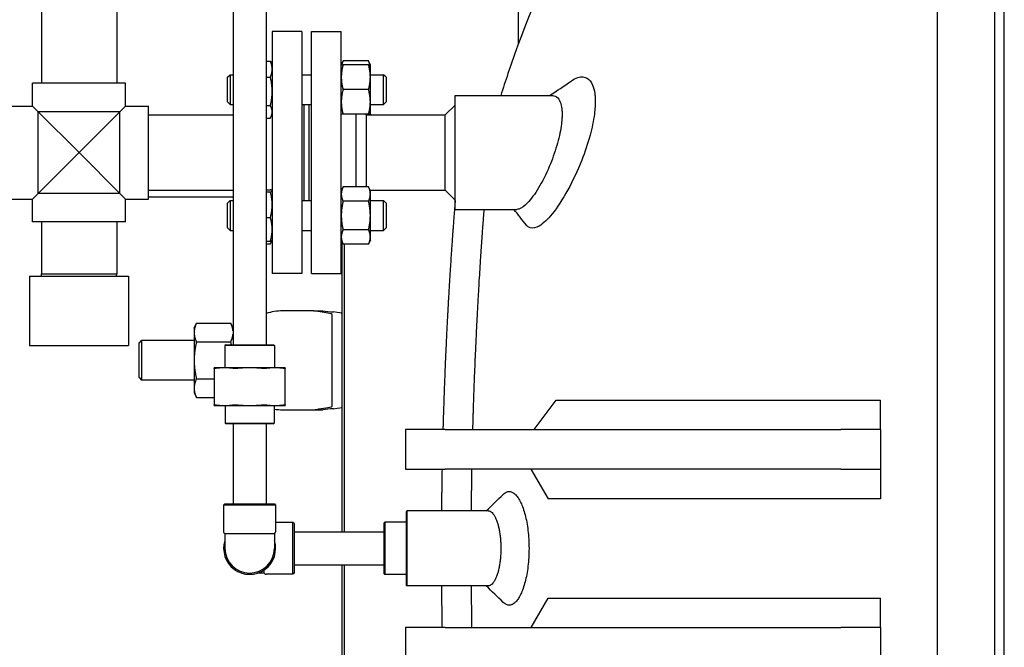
# Model space of a CAD drawing. Header units: inches. Extents: x 5 to 1128, y -85 to 748.
# Tile 333 of 656: x 460 to 485, y 580 to 596. Entities that reach past the tile are written whole.
import ezdxf

# ---------------------------------------------------------------- set-up
doc = ezdxf.new("R2010")
doc.units = ezdxf.units.IN
doc.header["$LTSCALE"] = 32
doc.header["$MEASUREMENT"] = 0
doc.layers.add('Dimension (ANSI)', color=7, linetype='Continuous', lineweight=25)
doc.layers.add('Visible (ANSI)', color=7, linetype='Continuous', lineweight=30)
doc.styles.add('Note Text (ANSI)', font='tahoma.ttf')
doc.dimstyles.new('SB Fraction-16 (ANSI)', dxfattribs={"dimscale": 32, "dimtxt": 0.125, "dimasz": 0.098425, "dimexe": 0.125, "dimexo": 0.0625, "dimgap": 0.031496, "dimtad": 0, "dimtih": 1, "dimtoh": 1, "dimdec": 4, "dimrnd": 1e-08, "dimzin": 0, "dimdsep": 46, "dimlunit": 5, "dimtxsty": 'Note Text (ANSI)', "dimcen": 0.09, "dimdle": 0.393701, "dimclrd": 256, "dimclre": 256, "dimclrt": 256, "dimadec": 0, "dimazin": 3, "dimtfac": 0.96, "dimtofl": 0, "dimtmove": 0, "dimatfit": 3, "dimfxl": 1, "dimfrac": 2, "dimtolj": 1, "dimtzin": 12, "dimlwd": -1, "dimlwe": -1, "dimarcsym": 0})

# ---------------------------------------------------------------- blocks, each defined once
blk = doc.blocks.new('*D19')
at = {"layer": 'Defpoints', "color": 0, "transparency": 16777216}
for p in [(484.781, 699.94), (324.685, 555.94), (484.781, 555.94)]:
    blk.add_point(p, dxfattribs=at)
at = {"layer": 'Dimension (ANSI)', "transparency": 16777216}
for p, q in [((482.781, 699.94), (320.685, 699.94)), ((324.685, 696.79), (324.685, 635.454)), ((324.685, 559.089), (324.685, 629.425)), ((482.781, 555.94), (320.685, 555.94))]:
    blk.add_line(p, q, dxfattribs=at)
for points in [[(324.16, 696.79), (325.21, 696.79), (324.685, 699.94)], [(324.16, 559.089), (325.21, 559.089), (324.685, 555.94)]]:
    blk.add_solid(points, dxfattribs=at)
at = {"layer": 'Dimension (ANSI)', "transparency": 16777216, "insert": (320.552, 634.446), "char_height": 4, "attachment_point": 1, "style": 'Note Text (ANSI)'}
blk.add_mtext('\\A1;144', dxfattribs=at)

msp = doc.modelspace()

# ---------------------------------------------------------------- linework, layer by layer
at = {"layer": 'Visible (ANSI)'}
for p, q in [((484.78063, 555.93978), (484.78063, 699.93978)), ((484.53261, 604.18978), (484.53261, 560.18978)), ((484.53261, 604.18978), (484.53261, 560.18978)), ((483.09548, 560.43978), (483.09548, 603.93978)), ((483.09548, 582.18978), (483.09548, 603.93978)), ((465.30001, 602.25428), (465.30001, 587.33478)), ((466.14001, 602.25428), (466.14001, 587.33478)), ((472.50877, 594.93329), (472.50877, 598.53957)), ((460.46201, 597.06478), (460.46201, 593.93978)), ((462.36201, 597.06478), (462.36201, 593.93978)), ((466.28951, 595.24978), (466.28951, 589.12978)), ((467.03951, 595.24978), (466.28951, 595.24978)), ((467.03951, 595.24978), (467.03951, 589.12978)), ((467.28451, 589.12978), (467.28451, 595.24978)), ((467.28451, 595.24978), (468.03451, 595.24978)), ((468.03451, 589.12978), (468.03451, 595.24978)), ((466.14001, 594.50044), (466.24443, 594.50044)), ((466.28951, 594.40577), (466.25748, 594.47446)), ((468.03451, 594.40577), (468.0796, 594.50246)), ((468.72343, 594.50246), (468.0796, 594.50246)), ((468.72343, 594.40577), (468.0796, 594.40577)), ((468.76851, 594.40577), (468.72343, 594.50246)), ((468.76851, 594.09327), (468.76851, 594.40577)), ((465.16451, 594.09327), (465.22701, 594.15577)), ((465.22701, 594.15577), (465.22701, 593.40577)), ((465.22701, 594.15577), (465.30001, 594.15577)), ((467.03951, 594.15577), (467.28451, 594.15577)), ((468.76851, 594.15577), (469.10201, 594.15577)), ((469.10201, 593.40577), (469.10201, 594.15577)), ((469.16451, 594.09327), (469.10201, 594.15577)), ((462.58751, 593.93978), (460.23651, 593.93978)), ((460.23651, 593.36528), (460.23651, 593.93978)), ((462.58751, 593.36528), (462.58751, 593.93978)), ((465.16451, 593.46827), (465.16451, 594.09327)), ((466.14001, 594.09389), (466.24443, 594.09389)), ((468.76851, 593.46827), (468.76851, 594.09327)), ((469.16451, 594.09327), (469.16451, 593.46827)), ((468.72343, 593.78077), (468.0796, 593.78077)), ((470.91201, 590.75228), (470.91201, 593.62728)), ((470.91201, 593.62728), (473.37358, 593.62728)), ((465.16451, 593.46827), (465.22701, 593.40577)), ((465.22701, 593.40577), (465.30001, 593.40577)), ((466.14001, 593.37422), (466.24443, 593.37422)), ((467.03951, 593.40577), (467.28451, 593.40577)), ((467.09951, 590.97379), (467.09951, 593.40577)), ((467.21951, 590.97379), (467.21951, 593.40577)), ((467.22451, 590.97379), (467.22451, 593.40577)), ((468.76851, 593.15577), (468.76851, 593.46827)), ((468.76851, 593.40577), (469.10201, 593.40577)), ((469.16451, 593.46827), (469.10201, 593.40577)), ((470.66201, 593.13978), (470.91201, 593.38978)), ((459.66201, 593.36528), (460.23651, 593.36528)), ((460.23651, 593.36528), (460.38001, 593.22178)), ((462.44401, 593.22178), (460.38001, 593.22178)), ((460.38001, 593.22178), (461.41201, 592.18978)), ((460.38001, 591.15778), (460.38001, 593.22178)), ((461.41201, 592.18978), (462.44401, 593.22178)), ((462.44401, 593.22178), (462.58751, 593.36528)), ((462.44401, 591.15778), (462.44401, 593.22178)), ((462.58751, 593.36528), (463.16201, 593.36528)), ((463.16201, 591.01428), (463.16201, 593.36528)), ((463.16201, 593.13978), (465.30001, 593.13978)), ((466.28951, 593.15577), (466.25748, 593.08708)), ((468.72343, 593.15577), (468.0796, 593.15577)), ((468.41451, 591.32048), (468.41451, 593.15577)), ((468.66451, 593.13978), (468.64852, 593.15577)), ((468.66451, 593.13978), (470.66201, 593.13978)), ((468.66451, 593.13978), (468.66451, 592.18978)), ((468.76851, 593.15577), (468.76106, 593.13978)), ((470.66201, 592.18978), (470.66201, 593.13978)), ((466.14001, 593.0611), (466.24443, 593.0611)), ((461.41201, 592.18978), (460.38001, 591.15778)), ((462.44401, 591.15778), (461.41201, 592.18978)), ((468.66451, 592.18978), (468.66451, 591.32048)), ((470.66201, 591.23978), (470.66201, 592.18978)), ((460.38001, 591.15778), (460.23651, 591.01428)), ((462.44401, 591.15778), (460.38001, 591.15778)), ((462.58751, 591.01428), (462.44401, 591.15778)), ((463.16201, 591.23978), (465.30001, 591.23978)), ((466.14001, 591.24901), (466.24443, 591.24901)), ((466.14001, 591.19507), (466.24443, 591.19507)), ((466.28951, 591.22379), (466.28869, 591.22554)), ((468.03451, 591.22379), (468.0796, 591.32048)), ((468.72343, 591.32048), (468.0796, 591.32048)), ((468.76851, 591.22379), (468.72343, 591.32048)), ((468.76106, 591.23978), (470.66201, 591.23978)), ((468.76851, 591.14006), (468.76851, 591.22379)), ((468.76851, 590.59879), (468.76851, 591.14006)), ((470.66201, 591.23978), (470.91201, 590.98978)), ((459.66201, 591.01428), (460.23651, 591.01428)), ((460.23651, 590.43978), (460.23651, 591.01428)), ((462.58751, 590.43978), (462.58751, 591.01428)), ((462.58751, 591.01428), (463.16201, 591.01428)), ((465.30001, 591.06478), (463.16201, 591.06478)), ((465.16451, 590.91129), (465.22701, 590.97379)), ((465.16451, 590.28629), (465.16451, 590.91129)), ((465.22701, 590.97379), (465.22701, 590.22379)), ((465.22701, 590.97379), (465.30001, 590.97379)), ((467.03951, 590.97379), (467.28451, 590.97379)), ((468.72343, 590.95963), (468.0796, 590.95963)), ((468.76851, 590.97379), (469.10201, 590.97379)), ((469.10201, 590.22379), (469.10201, 590.97379)), ((469.16451, 590.91129), (469.10201, 590.97379)), ((469.16451, 590.91129), (469.16451, 590.28629)), ((470.91201, 590.75228), (472.46419, 590.75228)), ((462.58751, 590.43978), (460.23651, 590.43978)), ((460.46201, 590.43978), (460.46201, 589.12728)), ((462.36201, 590.43978), (462.36201, 589.12728)), ((466.14001, 590.54485), (466.24443, 590.54485)), ((468.76851, 590.05752), (468.76851, 590.59879)), ((465.16451, 590.28629), (465.22701, 590.22379)), ((465.22701, 590.22379), (465.30001, 590.22379)), ((467.03951, 590.22379), (467.28451, 590.22379)), ((468.72343, 590.23795), (468.0796, 590.23795)), ((468.76851, 590.22379), (469.10201, 590.22379)), ((469.16451, 590.28629), (469.10201, 590.22379)), ((466.14001, 589.94857), (466.24443, 589.94857)), ((466.28869, 589.97204), (466.25748, 589.9051)), ((466.28951, 589.97379), (466.28869, 589.97204)), ((468.03451, 589.97379), (468.0796, 589.8771)), ((468.05226, 589.93571), (468.05226, 582.60978)), ((468.76851, 589.97379), (468.72343, 589.8771)), ((468.76851, 589.97379), (468.76851, 590.05752)), ((466.14001, 589.87912), (466.24443, 589.87912)), ((468.72343, 589.8771), (468.0796, 589.8771)), ((468.11476, 582.60978), (468.11476, 589.87707)), ((460.16201, 589.06478), (462.66201, 589.06478)), ((460.16201, 589.06478), (460.16201, 587.31478)), ((460.46201, 589.12728), (462.36201, 589.12728)), ((460.46365, 589.06478), (460.46201, 589.12728)), ((462.36037, 589.06478), (462.36201, 589.12728)), ((462.66201, 589.06478), (462.66201, 587.31478)), ((467.03951, 589.12978), (466.28951, 589.12978)), ((467.28451, 589.12978), (468.03451, 589.12978)), ((466.80226, 588.18978), (466.55226, 588.18978)), ((467.3392, 588.18978), (466.80226, 588.18978)), ((467.3392, 588.18978), (467.56551, 588.18978)), ((467.80226, 587.75277), (467.80226, 588.09273)), ((464.31826, 587.75228), (464.37687, 587.87797)), ((464.31826, 587.75228), (464.31826, 587.64343)), ((464.37687, 587.87797), (465.24365, 587.87797)), ((465.30001, 587.7571), (465.24365, 587.87797)), ((467.80226, 586.12679), (467.80226, 587.75277)), ((462.92726, 587.37728), (462.98976, 587.43978)), ((462.98976, 587.43978), (462.98976, 586.43978)), ((464.31826, 587.43978), (462.98976, 587.43978)), ((464.31826, 587.64343), (464.31826, 586.93978)), ((464.37687, 587.40888), (465.24365, 587.40888)), ((460.16201, 587.31478), (462.66201, 587.31478)), ((462.92726, 586.50228), (462.92726, 587.37728)), ((465.11584, 587.33478), (465.09501, 587.31395)), ((466.34501, 587.31395), (465.09501, 587.31395)), ((465.09501, 587.31395), (465.09501, 586.75128)), ((465.11584, 587.33478), (466.32418, 587.33478)), ((466.32418, 587.33478), (466.34501, 587.31395)), ((466.34501, 587.31395), (466.34501, 586.75128)), ((464.31826, 586.93978), (464.31826, 586.23613)), ((465.08362, 586.75128), (464.82001, 586.75128)), ((464.82001, 586.7364), (464.82001, 585.81366)), ((465.72001, 586.75128), (465.08362, 586.75128)), ((466.35641, 586.75128), (465.72001, 586.75128)), ((466.62001, 586.75128), (466.35641, 586.75128)), ((466.62001, 585.81366), (466.62001, 586.7364)), ((462.92726, 586.50228), (462.98976, 586.43978)), ((464.31826, 586.43978), (462.98976, 586.43978)), ((464.37687, 586.47068), (464.82001, 586.47068)), ((464.31826, 586.23613), (464.31826, 586.12728)), ((464.31826, 586.12728), (464.37687, 586.00159)), ((464.37687, 586.00159), (464.82001, 586.00159)), ((467.80226, 585.78683), (467.80226, 586.12679)), ((472.90456, 585.18978), (473.45906, 585.93613)), ((473.45906, 585.93613), (481.65563, 585.93613)), ((481.65563, 585.18978), (481.65563, 585.93613)), ((464.82001, 585.79878), (465.08362, 585.79878)), ((465.08362, 585.79878), (465.72001, 585.79878)), ((465.10126, 585.79878), (465.10126, 585.35561)), ((465.72001, 585.79878), (466.35641, 585.79878)), ((466.33876, 585.79878), (466.33876, 585.35561)), ((466.35641, 585.79878), (466.62001, 585.79878)), ((466.55226, 585.68978), (466.80226, 585.68978)), ((466.80226, 585.68978), (467.3392, 585.68978)), ((467.3392, 585.68978), (467.56551, 585.68978)), ((465.10126, 585.35561), (466.33876, 585.35561)), ((465.12209, 585.33478), (465.10126, 585.35561)), ((466.31793, 585.33478), (465.12209, 585.33478)), ((465.30001, 585.33478), (465.30001, 583.31478)), ((466.14001, 585.33478), (466.14001, 583.31478)), ((466.31793, 585.33478), (466.33876, 585.35561)), ((470.65563, 585.18978), (469.65563, 585.18978)), ((469.65563, 585.18978), (469.65563, 584.18978)), ((470.65563, 585.18978), (480.65563, 585.18978)), ((481.65563, 585.18978), (480.65563, 585.18978)), ((481.65563, 585.18978), (481.65563, 584.18978)), ((469.65563, 584.18978), (470.65563, 584.18978)), ((480.65563, 584.18978), (470.65563, 584.18978)), ((472.82429, 584.18978), (473.25902, 583.44343)), ((480.65563, 584.18978), (481.65563, 584.18978)), ((481.65563, 584.18978), (481.65563, 583.44343)), ((481.65563, 583.44343), (473.25902, 583.44343)), ((465.09501, 583.31478), (465.06376, 583.28353)), ((466.37626, 583.28353), (465.06376, 583.28353)), ((465.06376, 583.28353), (465.06376, 582.60928)), ((465.09501, 583.31478), (466.34501, 583.31478)), ((466.34501, 583.31478), (466.37626, 583.28353)), ((466.37626, 583.28353), (466.37626, 582.60928)), ((469.67762, 583.12415), (469.69324, 583.13978)), ((469.67762, 581.2554), (469.67762, 583.12415)), ((469.69324, 583.13978), (469.69324, 581.23978)), ((471.744, 583.13978), (469.69324, 583.13978)), ((466.81376, 582.84603), (466.37626, 582.84603)), ((466.81376, 581.53353), (466.81376, 582.84603)), ((466.84501, 582.81478), (466.81376, 582.84603)), ((466.84501, 582.81478), (466.84501, 581.56478)), ((469.11501, 582.83165), (469.13064, 582.84728)), ((469.11501, 581.5479), (469.11501, 582.83165)), ((469.13064, 582.84728), (469.13064, 581.53228)), ((469.67762, 582.84728), (469.13064, 582.84728)), ((466.34501, 582.55515), (465.09501, 582.55515)), ((465.09501, 582.55515), (465.09501, 582.18978)), ((466.34501, 582.55515), (466.34501, 582.18978)), ((466.84501, 582.60978), (469.11501, 582.60978)), ((483.09548, 560.43978), (483.09548, 582.18978)), ((466.84501, 581.76978), (469.11501, 581.76978)), ((468.05226, 581.76979), (468.05226, 574.44384)), ((468.11476, 574.50246), (468.11476, 581.76979)), ((466.08538, 581.56478), (465.92011, 581.56478)), ((466.08538, 581.56478), (466.08538, 581.63955)), ((466.81376, 581.53353), (466.13951, 581.53353)), ((466.84501, 581.56478), (466.81376, 581.53353)), ((469.11501, 581.5479), (469.13064, 581.53228)), ((469.67762, 581.53228), (469.13064, 581.53228)), ((469.67762, 581.2554), (469.69324, 581.23978)), ((471.744, 581.23978), (469.69324, 581.23978)), ((472.83293, 580.18978), (473.26256, 580.92906)), ((473.26256, 580.92906), (481.65563, 580.92906)), ((481.65563, 580.18978), (481.65563, 580.92906)), ((470.65563, 580.18978), (469.65563, 580.18978)), ((469.65563, 580.18978), (469.65563, 579.18978)), ((470.65563, 580.18978), (480.65563, 580.18978)), ((481.65563, 580.18978), (480.65563, 580.18978)), ((481.65563, 580.18978), (481.65563, 579.18978))]:
    msp.add_line(p, q, dxfattribs=at)
for centre, radius, start, end in [((466.55226, 586.93978), 1.25, 90, 109.256482), ((466.55226, 586.93978), 1.25, 260.165813, 270), ((465.12626, 582.60928), 0.0625, 180, 240), ((466.31376, 582.60928), 0.0625, 300, 0), ((465.72001, 582.18978), 0.65625, 162.24721, 17.75279), ((465.72001, 582.18978), 0.625, 180, 0), ((466.13951, 581.59603), 0.0625, 210, 270)]:
    msp.add_arc(centre, radius, start, end, dxfattribs=at)
for centre, major_axis, start_param, end_param in [((476.45226, 588.36968), (-9.65, 0), 0.40039701, 0.46748636), ((466.05226, 588.11858), (2, 0), 0, 0.46748636), ((476.45226, 585.50988), (9.65, 0), 2.67410629, 2.74119564), ((466.05226, 585.76098), (-2, 0), 2.67410629, 3.14159265)]:
    msp.add_ellipse(centre, major_axis=major_axis, ratio=0.04782887, start_param=start_param, end_param=end_param, dxfattribs=at)
for points, knots in [([(481.65563, 603.93978), (481.01666, 603.93978), (480.37808, 603.8369), (479.0845, 603.42007), (478.43226, 603.09103), (477.04498, 602.13485), (476.32384, 601.45749), (474.96558, 599.81865), (474.33116, 598.84923), (473.18841, 596.67784), (472.68018, 595.47577), (472.18179, 593.99995), (472.12122, 593.81448), (472.06212, 593.62728)], [0, 0, 0, 0, 0.15974213, 0.15974213, 0.33187701, 0.33187701, 0.5428347, 0.5428347, 0.759799, 0.759799, 0.9767633, 0.9767633, 1.00760099, 1.00760099, 1.00760099, 1.00760099]), ([(473.83667, 593.9967), (473.89662, 594.03865), (473.95497, 594.06856), (474.09725, 594.11161), (474.17681, 594.10597), (474.29929, 594.03196), (474.34568, 593.97522), (474.40588, 593.83531), (474.42477, 593.76353), (474.44145, 593.64171), (474.4451, 593.60109), (474.44866, 593.52621), (474.44927, 593.49297), (474.44865, 593.42223), (474.4473, 593.38465), (474.4413, 593.28654), (474.43529, 593.2247), (474.40509, 592.9926), (474.36761, 592.8126), (474.26062, 592.4167), (474.1884, 592.20292), (474.00164, 591.7288), (473.88216, 591.4752), (473.62621, 591.00814), (473.48992, 590.79963), (473.24417, 590.49692), (473.13426, 590.39251), (472.94889, 590.28278), (472.87162, 590.26599), (472.79476, 590.29072), (472.7839, 590.29543), (472.77342, 590.30126)], [-19.91242408, -19.91242408, -19.91242408, -19.91242408, -18.8328927, -18.8328927, -17.15186226, -17.15186226, -15.76988452, -15.76988452, -14.74967784, -14.74967784, -14.28182292, -14.28182292, -13.93161843, -13.93161843, -13.56069406, -13.56069406, -12.99123813, -12.99123813, -11.49332856, -11.49332856, -9.78625851, -9.78625851, -7.59643681, -7.59643681, -5.268069, -5.268069, -3.23708203, -3.23708203, -1.49661124, -1.49661124, -1.19860849, -1.19860849, -1.19860849, -1.19860849]), ([(473.37358, 593.62728), (473.39636, 593.62728), (473.41804, 593.62329), (473.48298, 593.59734), (473.52082, 593.55984), (473.57219, 593.45717), (473.58898, 593.40041), (473.60429, 593.29974), (473.60775, 593.26456), (473.61109, 593.19845), (473.61163, 593.16854), (473.61083, 593.10404), (473.60937, 593.06934), (473.60296, 592.97773), (473.59657, 592.91939), (473.56516, 592.70289), (473.52714, 592.53571), (473.42484, 592.18672), (473.3602, 592.00801), (473.20395, 591.63852), (473.11052, 591.45366), (472.92227, 591.13988), (472.82813, 591.01103), (472.66143, 590.83674), (472.58827, 590.78322), (472.50253, 590.75563), (472.48287, 590.75228), (472.46419, 590.75228)], [-13.81388803, -13.81388803, -13.81388803, -13.81388803, -13.3110614, -13.3110614, -12.21136939, -12.21136939, -11.35405032, -11.35405032, -10.94103583, -10.94103583, -10.62556737, -10.62556737, -10.28692588, -10.28692588, -9.76147143, -9.76147143, -8.40618773, -8.40618773, -6.97141022, -6.97141022, -5.27305156, -5.27305156, -3.60625333, -3.60625333, -2.15916018, -2.15916018, -1.70376888, -1.70376888, -1.70376888, -1.70376888]), ([(470.91201, 590.97737), (470.90996, 590.95196), (470.9079, 590.9262), (470.90581, 590.90011), (470.90526, 590.89319), (470.90471, 590.88625), (470.90415, 590.87929), (470.90118, 590.84194), (470.89817, 590.80395), (470.89513, 590.76534), (470.89455, 590.75797), (470.89397, 590.75058), (470.89339, 590.74316), (470.89035, 590.70429), (470.88727, 590.66481), (470.88417, 590.62472), (470.88047, 590.57677), (470.87672, 590.52784), (470.87294, 590.478), (470.87231, 590.46976), (470.87169, 590.4615), (470.87106, 590.45321), (470.86789, 590.41127), (470.86469, 590.36871), (470.86148, 590.32559), (470.86084, 590.31696), (470.8602, 590.30831), (470.85955, 590.29964), (470.85673, 590.2616), (470.85389, 590.22314), (470.85105, 590.1843), (470.84552, 590.1086), (470.83994, 590.03115), (470.83433, 589.95213), (470.83367, 589.94278), (470.833, 589.93341), (470.83234, 589.92402), (470.82778, 589.85954), (470.82321, 589.79404), (470.81864, 589.72764), (470.81808, 589.71952), (470.81752, 589.71139), (470.81696, 589.70324), (470.81685, 589.70167), (470.81675, 589.70011), (470.81664, 589.69854), (470.80674, 589.55422), (470.79682, 589.40526), (470.78697, 589.25237), (470.78632, 589.24223), (470.78567, 589.23207), (470.78502, 589.22189), (470.78427, 589.21025), (470.78352, 589.1986), (470.78278, 589.18692), (470.77889, 589.12596), (470.77501, 589.06437), (470.77115, 589.00218), (470.77052, 588.99192), (470.76988, 588.98165), (470.76924, 588.97135), (470.76821, 588.95459), (470.76717, 588.93779), (470.76614, 588.92094), (470.76046, 588.82837), (470.75483, 588.73453), (470.74925, 588.63954), (470.74847, 588.62622), (470.74769, 588.61287), (470.74691, 588.5995), (470.74457, 588.55935), (470.74224, 588.51898), (470.73992, 588.4784), (470.73933, 588.4681), (470.73874, 588.45779), (470.73815, 588.44747), (470.7336, 588.36758), (470.7291, 588.28693), (470.72465, 588.20558), (470.72409, 588.19532), (470.72353, 588.18505), (470.72297, 588.17477), (470.72099, 588.13839), (470.71903, 588.10186), (470.71707, 588.06521), (470.7096, 587.92529), (470.70228, 587.78317), (470.69517, 587.63931), (470.69468, 587.62939), (470.69419, 587.61946), (470.6937, 587.60952), (470.69138, 587.56232), (470.68908, 587.51493), (470.6868, 587.46738), (470.68488, 587.42724), (470.68297, 587.38695), (470.68108, 587.34654), (470.68063, 587.33691), (470.68019, 587.32727), (470.67974, 587.31763), (470.67256, 587.16325), (470.66562, 587.00694), (470.65896, 586.84917), (470.65763, 586.81771), (470.65632, 586.78617), (470.65501, 586.75457), (470.65464, 586.74562), (470.65427, 586.73667), (470.6539, 586.72771), (470.65021, 586.63775), (470.6466, 586.54725), (470.64309, 586.4563), (470.64276, 586.44777), (470.64243, 586.43924), (470.6421, 586.4307), (470.63934, 586.35862), (470.63663, 586.28626), (470.63399, 586.21368), (470.62957, 586.09214), (470.62532, 585.96976), (470.62125, 585.84668), (470.621, 585.83907), (470.62075, 585.83147), (470.6205, 585.82386), (470.61766, 585.73754), (470.61492, 585.6509), (470.61227, 585.56399), (470.61198, 585.5546), (470.6117, 585.5452), (470.61141, 585.5358), (470.6112, 585.52876), (470.61099, 585.52171), (470.61078, 585.51466), (470.60982, 585.48277), (470.60887, 585.45084), (470.60794, 585.41887), (470.60572, 585.34272), (470.60357, 585.26635), (470.6015, 585.18978)], [0.786886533, 0.786886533, 0.786886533, 0.786886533, 0.789302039, 0.789302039, 0.789302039, 0.789942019, 0.789942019, 0.789942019, 0.793376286, 0.793376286, 0.793376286, 0.794031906, 0.794031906, 0.794031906, 0.797468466, 0.797468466, 0.797468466, 0.801579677, 0.801579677, 0.801579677, 0.802259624, 0.802259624, 0.802259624, 0.805699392, 0.805699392, 0.805699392, 0.806387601, 0.806387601, 0.806387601, 0.809406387, 0.809406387, 0.809406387, 0.815288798, 0.815288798, 0.815288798, 0.815984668, 0.815984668, 0.815984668, 0.820762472, 0.820762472, 0.820762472, 0.821346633, 0.821346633, 0.821346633, 0.821459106, 0.821459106, 0.821459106, 0.831801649, 0.831801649, 0.831801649, 0.832487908, 0.832487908, 0.832487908, 0.833272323, 0.833272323, 0.833272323, 0.837366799, 0.837366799, 0.837366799, 0.838042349, 0.838042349, 0.838042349, 0.839142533, 0.839142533, 0.839142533, 0.845188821, 0.845188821, 0.845188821, 0.846036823, 0.846036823, 0.846036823, 0.848583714, 0.848583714, 0.848583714, 0.849230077, 0.849230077, 0.849230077, 0.854232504, 0.854232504, 0.854232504, 0.854863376, 0.854863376, 0.854863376, 0.857096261, 0.857096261, 0.857096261, 0.865620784, 0.865620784, 0.865620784, 0.866208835, 0.866208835, 0.866208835, 0.869001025, 0.869001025, 0.869001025, 0.871358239, 0.871358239, 0.871358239, 0.87191972, 0.87191972, 0.87191972, 0.880908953, 0.880908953, 0.880908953, 0.882701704, 0.882701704, 0.882701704, 0.883209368, 0.883209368, 0.883209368, 0.888306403, 0.888306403, 0.888306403, 0.888784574, 0.888784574, 0.888784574, 0.892820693, 0.892820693, 0.892820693, 0.899578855, 0.899578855, 0.899578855, 0.899996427, 0.899996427, 0.899996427, 0.904732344, 0.904732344, 0.904732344, 0.905244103, 0.905244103, 0.905244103, 0.905627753, 0.905627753, 0.905627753, 0.907363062, 0.907363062, 0.907363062, 0.911496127, 0.911496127, 0.911496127, 0.911496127]), ([(471.63669, 590.75228), (471.63665, 590.75174), (471.63661, 590.75119), (471.63656, 590.75065), (471.63585, 590.74133), (471.63513, 590.73198), (471.63442, 590.72262), (471.63127, 590.68153), (471.62812, 590.64004), (471.62496, 590.59819), (471.61881, 590.51663), (471.61261, 590.43314), (471.60639, 590.34809), (471.60566, 590.33803), (471.60492, 590.32794), (471.60418, 590.31784), (471.59913, 590.24846), (471.59407, 590.17809), (471.58903, 590.10695), (471.58841, 590.09825), (471.58779, 590.08954), (471.58718, 590.08082), (471.58706, 590.07914), (471.58694, 590.07746), (471.58682, 590.07578), (471.57591, 589.92126), (471.56496, 589.76156), (471.55414, 589.59835), (471.55342, 589.58752), (471.55271, 589.57667), (471.55199, 589.56581), (471.55117, 589.5534), (471.55035, 589.54097), (471.54953, 589.52851), (471.54527, 589.46352), (471.54102, 589.39785), (471.53678, 589.33158), (471.53609, 589.32065), (471.53539, 589.3097), (471.53469, 589.29874), (471.53356, 589.28088), (471.53242, 589.26298), (471.53129, 589.24504), (471.52508, 589.14644), (471.51891, 589.04662), (471.51283, 588.94586), (471.51198, 588.93172), (471.51113, 588.91756), (471.51028, 588.90338), (471.50772, 588.86078), (471.50518, 588.81794), (471.50265, 588.7749), (471.50201, 588.76398), (471.50137, 588.75304), (471.50073, 588.74209), (471.49577, 588.65735), (471.49086, 588.57182), (471.48602, 588.48568), (471.48541, 588.47481), (471.4848, 588.46394), (471.4842, 588.45306), (471.48204, 588.41454), (471.47991, 588.3759), (471.47778, 588.33716), (471.46967, 588.18927), (471.46173, 588.03902), (471.45403, 587.88722), (471.45349, 587.87675), (471.45296, 587.86627), (471.45243, 587.85579), (471.44992, 587.806), (471.44743, 587.75605), (471.44497, 587.70597), (471.4429, 587.66369), (471.44083, 587.62126), (471.43879, 587.57869), (471.43831, 587.56855), (471.43782, 587.5584), (471.43734, 587.54825), (471.42958, 587.38566), (471.42208, 587.22111), (471.41491, 587.0554), (471.41348, 587.02235), (471.41206, 586.98923), (471.41066, 586.95604), (471.41026, 586.94664), (471.40986, 586.93724), (471.40946, 586.92783), (471.40548, 586.83337), (471.4016, 586.73838), (471.39782, 586.64296), (471.39747, 586.63401), (471.39712, 586.62505), (471.39676, 586.61609), (471.39379, 586.54047), (471.39088, 586.46458), (471.38804, 586.38849), (471.38329, 586.26107), (471.37872, 586.13284), (471.37436, 586.00401), (471.37409, 585.99605), (471.37382, 585.98809), (471.37355, 585.98012), (471.37051, 585.88979), (471.36757, 585.79915), (471.36473, 585.70826), (471.36443, 585.69844), (471.36412, 585.68861), (471.36382, 585.67878), (471.36359, 585.67142), (471.36336, 585.66405), (471.36314, 585.65667), (471.36211, 585.62332), (471.3611, 585.58993), (471.3601, 585.5565), (471.35646, 585.43472), (471.35301, 585.31243), (471.34974, 585.18979)], [0.805659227, 0.805659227, 0.805659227, 0.805659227, 0.805699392, 0.805699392, 0.805699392, 0.806387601, 0.806387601, 0.806387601, 0.809406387, 0.809406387, 0.809406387, 0.815288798, 0.815288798, 0.815288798, 0.815984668, 0.815984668, 0.815984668, 0.820762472, 0.820762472, 0.820762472, 0.821346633, 0.821346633, 0.821346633, 0.821459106, 0.821459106, 0.821459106, 0.831801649, 0.831801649, 0.831801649, 0.832487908, 0.832487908, 0.832487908, 0.833272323, 0.833272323, 0.833272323, 0.837366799, 0.837366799, 0.837366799, 0.838042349, 0.838042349, 0.838042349, 0.839142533, 0.839142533, 0.839142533, 0.845188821, 0.845188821, 0.845188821, 0.846036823, 0.846036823, 0.846036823, 0.848583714, 0.848583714, 0.848583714, 0.849230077, 0.849230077, 0.849230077, 0.854232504, 0.854232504, 0.854232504, 0.854863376, 0.854863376, 0.854863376, 0.857096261, 0.857096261, 0.857096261, 0.865620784, 0.865620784, 0.865620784, 0.866208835, 0.866208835, 0.866208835, 0.869001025, 0.869001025, 0.869001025, 0.871358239, 0.871358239, 0.871358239, 0.87191972, 0.87191972, 0.87191972, 0.880908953, 0.880908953, 0.880908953, 0.882701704, 0.882701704, 0.882701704, 0.883209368, 0.883209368, 0.883209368, 0.888306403, 0.888306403, 0.888306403, 0.888784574, 0.888784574, 0.888784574, 0.892820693, 0.892820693, 0.892820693, 0.899578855, 0.899578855, 0.899578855, 0.899996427, 0.899996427, 0.899996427, 0.904732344, 0.904732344, 0.904732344, 0.905244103, 0.905244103, 0.905244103, 0.905627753, 0.905627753, 0.905627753, 0.907363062, 0.907363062, 0.907363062, 0.913683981, 0.913683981, 0.913683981, 0.913683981]), ([(467.8004, 588.10124), (467.79372, 588.1088), (467.76957, 588.11636), (467.64328, 588.14463), (467.46839, 588.16664), (467.3392, 588.18978)], [0.22095062, 0.22095062, 0.22095062, 0.22095062, 1.4278888, 1.4278888, 4.83429221, 4.83429221, 4.83429221, 4.83429221]), ([(464.85662, 586.7364), (464.84488, 586.7349), (464.83559, 586.73417), (464.82347, 586.73417), (464.82001, 586.7349), (464.82001, 586.7364)], [1.292675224, 1.292675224, 1.292675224, 1.292675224, 1.413350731, 1.413350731, 1.534026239, 1.534026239, 1.534026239, 1.534026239]), ([(465.399, 586.7364), (465.38239, 586.7349), (465.36579, 586.73417), (465.33653, 586.73417), (465.32235, 586.7349), (465.31061, 586.7364)], [1.292675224, 1.292675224, 1.292675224, 1.292675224, 1.413350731, 1.413350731, 1.534026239, 1.534026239, 1.534026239, 1.534026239]), ([(466.12942, 586.7364), (466.11768, 586.7349), (466.10349, 586.73417), (466.07423, 586.73417), (466.05763, 586.7349), (466.04103, 586.7364)], [1.292675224, 1.292675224, 1.292675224, 1.292675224, 1.413350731, 1.413350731, 1.534026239, 1.534026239, 1.534026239, 1.534026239]), ([(466.62001, 586.7364), (466.62001, 586.7349), (466.61656, 586.73417), (466.60444, 586.73417), (466.59514, 586.7349), (466.5834, 586.7364)], [0.414702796, 0.414702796, 0.414702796, 0.414702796, 0.535378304, 0.535378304, 0.656053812, 0.656053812, 0.656053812, 0.656053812]), ([(464.82001, 585.81366), (464.82001, 585.81516), (464.82347, 585.81589), (464.83559, 585.81589), (464.84488, 585.81516), (464.85662, 585.81366)], [0.414702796, 0.414702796, 0.414702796, 0.414702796, 0.535378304, 0.535378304, 0.656053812, 0.656053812, 0.656053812, 0.656053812]), ([(465.31061, 585.81366), (465.32235, 585.81516), (465.33653, 585.81589), (465.36579, 585.81589), (465.38239, 585.81516), (465.399, 585.81366)], [0.414702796, 0.414702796, 0.414702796, 0.414702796, 0.535378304, 0.535378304, 0.656053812, 0.656053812, 0.656053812, 0.656053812]), ([(466.04103, 585.81366), (466.05763, 585.81516), (466.07423, 585.81589), (466.10349, 585.81589), (466.11768, 585.81516), (466.12942, 585.81366)], [0.414702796, 0.414702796, 0.414702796, 0.414702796, 0.535378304, 0.535378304, 0.656053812, 0.656053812, 0.656053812, 0.656053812]), ([(466.5834, 585.81366), (466.59514, 585.81516), (466.60444, 585.81589), (466.61656, 585.81589), (466.62001, 585.81516), (466.62001, 585.81366)], [1.292675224, 1.292675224, 1.292675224, 1.292675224, 1.413350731, 1.413350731, 1.534026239, 1.534026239, 1.534026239, 1.534026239]), ([(467.3392, 585.68978), (467.36085, 585.69366), (467.38386, 585.69752), (467.48539, 585.71392), (467.5699, 585.72605), (467.72283, 585.75149), (467.78868, 585.76504), (467.8004, 585.77832)], [17.24883005, 17.24883005, 17.24883005, 17.24883005, 17.85490991, 17.85490991, 19.83059007, 19.83059007, 22.11128903, 22.11128903, 22.11128903, 22.11128903]), ([(470.57895, 584.18978), (470.57742, 584.10518), (470.57599, 584.02039), (470.57465, 583.93547), (470.57459, 583.93162), (470.57453, 583.92776), (470.57447, 583.92391), (470.57283, 583.81896), (470.57134, 583.71382), (470.56999, 583.60858), (470.56995, 583.60542), (470.56991, 583.60226), (470.56987, 583.5991), (470.56969, 583.58478), (470.56951, 583.57045), (470.56933, 583.55613), (470.56763, 583.41764), (470.56618, 583.27882), (470.56499, 583.13978)], [0.9293121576, 0.9293121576, 0.9293121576, 0.9293121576, 0.933796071, 0.933796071, 0.933796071, 0.9339995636, 0.9339995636, 0.9339995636, 0.939540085, 0.939540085, 0.939540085, 0.939706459, 0.939706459, 0.939706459, 0.9404605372, 0.9404605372, 0.9404605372, 0.9477488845, 0.9477488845, 0.9477488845, 0.9477488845]), ([(471.32758, 584.18978), (471.32651, 584.12932), (471.32549, 584.06878), (471.32451, 584.00818), (471.32444, 584.00416), (471.32438, 584.00015), (471.32432, 583.99613), (471.32257, 583.88674), (471.32097, 583.77715), (471.31954, 583.66746), (471.31949, 583.66416), (471.31945, 583.66087), (471.31941, 583.65757), (471.31921, 583.64264), (471.31902, 583.62771), (471.31883, 583.61278), (471.31685, 583.45541), (471.31519, 583.29771), (471.31386, 583.13978)], [0.930726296, 0.930726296, 0.930726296, 0.930726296, 0.933796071, 0.933796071, 0.933796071, 0.9339995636, 0.9339995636, 0.9339995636, 0.939540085, 0.939540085, 0.939540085, 0.939706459, 0.939706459, 0.939706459, 0.9404605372, 0.9404605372, 0.9404605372, 0.9484068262, 0.9484068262, 0.9484068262, 0.9484068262]), ([(472.12394, 583.55381), (472.13973, 583.5694), (472.15589, 583.58258), (472.17222, 583.59317), (472.19429, 583.60746), (472.21701, 583.61721), (472.23975, 583.62211), (472.26225, 583.62695), (472.28535, 583.62714), (472.30822, 583.62255), (472.33087, 583.61801), (472.35393, 583.60865), (472.37659, 583.59463), (472.38927, 583.58679), (472.40204, 583.57737), (472.41469, 583.56645), (472.42454, 583.55796), (472.43433, 583.54856), (472.44399, 583.53833), (472.46589, 583.51511), (472.48794, 583.48661), (472.50902, 583.45397), (472.51817, 583.43981), (472.52729, 583.42466), (472.53629, 583.40858), (472.54794, 583.38779), (472.55941, 583.36545), (472.57048, 583.34193), (472.58941, 583.30174), (472.60798, 583.25639), (472.62519, 583.20786), (472.62581, 583.2061), (472.62643, 583.20435), (472.62705, 583.20259), (472.64469, 583.15232), (472.6616, 583.09664), (472.67683, 583.038), (472.69207, 582.97934), (472.70614, 582.91571), (472.71829, 582.8499), (472.73043, 582.78407), (472.74107, 582.71378), (472.74958, 582.64211), (472.7581, 582.57037), (472.76473, 582.49533), (472.76912, 582.41981), (472.7735, 582.34459), (472.77577, 582.26711), (472.77578, 582.19017), (472.77578, 582.19004), (472.77578, 582.18991), (472.77578, 582.18978)], [0.684929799, 0.684929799, 0.684929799, 0.684929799, 0.702412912, 0.702412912, 0.702412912, 0.726041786, 0.726041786, 0.726041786, 0.749427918, 0.749427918, 0.749427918, 0.772598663, 0.772598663, 0.772598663, 0.785564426, 0.785564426, 0.785564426, 0.795653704, 0.795653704, 0.795653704, 0.818544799, 0.818544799, 0.818544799, 0.828476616, 0.828476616, 0.828476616, 0.841324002, 0.841324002, 0.841324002, 0.863283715, 0.863283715, 0.863283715, 0.864077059, 0.864077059, 0.864077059, 0.886721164, 0.886721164, 0.886721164, 0.909377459, 0.909377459, 0.909377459, 0.932041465, 0.932041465, 0.932041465, 0.954730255, 0.954730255, 0.954730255, 0.977327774, 0.977327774, 0.977327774, 0.977365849, 0.977365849, 0.977365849, 0.977365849]), ([(471.744, 583.13977), (471.75384, 583.13976), (471.76367, 583.13838), (471.77335, 583.13568), (471.78878, 583.13136), (471.80438, 583.12347), (471.81931, 583.11255), (471.83412, 583.10174), (471.84896, 583.08745), (471.86301, 583.07057), (471.87087, 583.06113), (471.8787, 583.05064), (471.88634, 583.03931), (471.89228, 583.03049), (471.89811, 583.02116), (471.90375, 583.01147), (471.91656, 582.98948), (471.92917, 582.96422), (471.94073, 582.93754), (471.94574, 582.92597), (471.9507, 582.91382), (471.95551, 582.90128), (471.96175, 582.88505), (471.96775, 582.86816), (471.97341, 582.85103), (471.98307, 582.82174), (471.99235, 582.78975), (472.00055, 582.75754), (472.00085, 582.75638), (472.00114, 582.75521), (472.00143, 582.75405), (472.00981, 582.72084), (472.01766, 582.68502), (472.0244, 582.64943), (472.03114, 582.61382), (472.03723, 582.57607), (472.04226, 582.53892), (472.0473, 582.50175), (472.05162, 582.46285), (472.05498, 582.4245), (472.05834, 582.38611), (472.06089, 582.34692), (472.06258, 582.3077), (472.06426, 582.26863), (472.06511, 582.22908), (472.06511, 582.18978)], [0.711377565, 0.711377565, 0.711377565, 0.711377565, 0.726041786, 0.726041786, 0.726041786, 0.749427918, 0.749427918, 0.749427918, 0.772598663, 0.772598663, 0.772598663, 0.785564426, 0.785564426, 0.785564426, 0.795653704, 0.795653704, 0.795653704, 0.818544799, 0.818544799, 0.818544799, 0.828476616, 0.828476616, 0.828476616, 0.841324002, 0.841324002, 0.841324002, 0.863283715, 0.863283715, 0.863283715, 0.864077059, 0.864077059, 0.864077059, 0.886721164, 0.886721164, 0.886721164, 0.909377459, 0.909377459, 0.909377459, 0.932041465, 0.932041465, 0.932041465, 0.954730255, 0.954730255, 0.954730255, 0.977327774, 0.977327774, 0.977327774, 0.977327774]), ([(472.06258, 582.07187), (472.0609, 582.03275), (472.05834, 581.99343), (472.05498, 581.95506), (472.05163, 581.91678), (472.04731, 581.8779), (472.04228, 581.84079), (472.03726, 581.80373), (472.03118, 581.76601), (472.02447, 581.7305), (472.01772, 581.69483), (472.00987, 581.65895), (472.00145, 581.62556), (472.00115, 581.62438), (472.00085, 581.6232), (472.00055, 581.62201), (471.99235, 581.5898), (471.9831, 581.55789), (471.97346, 581.5287), (471.9678, 581.51153), (471.96177, 581.49457), (471.95551, 581.47828), (471.95069, 581.46573), (471.94573, 581.45357), (471.94071, 581.44199), (471.92916, 581.4153), (471.91654, 581.39004), (471.90372, 581.36803), (471.89809, 581.35837), (471.89227, 581.34906), (471.88635, 581.34026), (471.8787, 581.32892), (471.87087, 581.31843), (471.86301, 581.309), (471.84896, 581.29212), (471.8341, 581.27779), (471.81923, 581.26695), (471.80427, 581.25603), (471.78871, 581.24818), (471.7733, 581.24387), (471.76365, 581.24117), (471.75382, 581.2398), (471.744, 581.2398)], [0, 0, 0, 0, 0.022689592, 0.022689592, 0.022689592, 0.045323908, 0.045323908, 0.045323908, 0.067932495, 0.067932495, 0.067932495, 0.090643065, 0.090643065, 0.090643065, 0.091446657, 0.091446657, 0.091446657, 0.113366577, 0.113366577, 0.113366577, 0.126254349, 0.126254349, 0.126254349, 0.136194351, 0.136194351, 0.136194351, 0.159097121, 0.159097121, 0.159097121, 0.169154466, 0.169154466, 0.169154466, 0.182127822, 0.182127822, 0.182127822, 0.205345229, 0.205345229, 0.205345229, 0.228712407, 0.228712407, 0.228712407, 0.243347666, 0.243347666, 0.243347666, 0.243347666]), ([(472.76912, 581.95976), (472.76473, 581.8842), (472.75812, 581.80936), (472.74958, 581.73745), (472.74106, 581.66571), (472.73045, 581.59561), (472.71833, 581.52992), (472.70623, 581.4643), (472.69216, 581.40063), (472.67699, 581.34216), (472.66175, 581.28343), (472.64478, 581.22751), (472.62708, 581.17705), (472.62645, 581.17526), (472.62582, 581.17348), (472.62519, 581.1717), (472.608, 581.12322), (472.58945, 581.07791), (472.57059, 581.03785), (472.5595, 581.0143), (472.54802, 580.99192), (472.53633, 580.97105), (472.52732, 580.95496), (472.51817, 580.93974), (472.509, 580.92555), (472.48788, 580.89285), (472.46587, 580.86442), (472.44393, 580.84117), (472.43429, 580.83097), (472.42452, 580.82158), (472.41469, 580.81311), (472.40202, 580.80217), (472.38926, 580.79276), (472.3766, 580.78493), (472.35395, 580.77092), (472.33083, 580.76153), (472.30809, 580.75698), (472.28521, 580.75241), (472.26218, 580.75261), (472.23968, 580.75747), (472.21694, 580.76237), (472.1942, 580.77215), (472.17219, 580.78641), (472.15591, 580.79697), (472.13975, 580.81015), (472.12394, 580.82575)], [0, 0, 0, 0, 0.022689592, 0.022689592, 0.022689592, 0.045323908, 0.045323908, 0.045323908, 0.067932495, 0.067932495, 0.067932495, 0.090643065, 0.090643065, 0.090643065, 0.091446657, 0.091446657, 0.091446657, 0.113366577, 0.113366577, 0.113366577, 0.126254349, 0.126254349, 0.126254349, 0.136194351, 0.136194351, 0.136194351, 0.159097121, 0.159097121, 0.159097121, 0.169154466, 0.169154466, 0.169154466, 0.182127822, 0.182127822, 0.182127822, 0.205345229, 0.205345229, 0.205345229, 0.228712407, 0.228712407, 0.228712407, 0.252327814, 0.252327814, 0.252327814, 0.269809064, 0.269809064, 0.269809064, 0.269809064]), ([(470.56499, 581.23978), (470.56581, 581.1435), (470.56676, 581.04732), (470.56784, 580.95126), (470.56786, 580.94872), (470.56789, 580.94618), (470.56792, 580.94364), (470.56913, 580.83626), (470.57049, 580.72903), (470.572, 580.62201), (470.57205, 580.61861), (470.57209, 580.61522), (470.57214, 580.61182), (470.57415, 580.47076), (470.57642, 580.33004), (470.57895, 580.18978)], [0.9808281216, 0.9808281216, 0.9808281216, 0.9808281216, 0.9858645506, 0.9858645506, 0.9858645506, 0.9859976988, 0.9859976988, 0.9859976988, 0.9916279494, 0.9916279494, 0.9916279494, 0.9918066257, 0.9918066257, 0.9918066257, 0.9992285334, 0.9992285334, 0.9992285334, 0.9992285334]), ([(471.31386, 581.23978), (471.31482, 581.12609), (471.31595, 581.01254), (471.31724, 580.89917), (471.31727, 580.89652), (471.3173, 580.89388), (471.31733, 580.89124), (471.31862, 580.7795), (471.32007, 580.66793), (471.32168, 580.55651), (471.32173, 580.55297), (471.32178, 580.54944), (471.32183, 580.5459), (471.32356, 580.42699), (471.32548, 580.30826), (471.32758, 580.18978)], [0.9801528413, 0.9801528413, 0.9801528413, 0.9801528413, 0.9858645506, 0.9858645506, 0.9858645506, 0.9859976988, 0.9859976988, 0.9859976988, 0.9916279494, 0.9916279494, 0.9916279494, 0.9918066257, 0.9918066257, 0.9918066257, 0.9978158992, 0.9978158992, 0.9978158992, 0.9978158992])]:
    msp.add_open_spline(points, degree=3, knots=knots, dxfattribs=at)
for points, weights in [([(466.24443, 594.50044), (466.25154, 594.48719), (466.25748, 594.47446)], [1, 1.00580630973, 1.00983612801]), ([(466.28951, 594.29716), (466.28951, 594.3915), (466.24443, 594.50044)], [1, 1.0379548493, 1]), ([(468.03451, 594.40577), (468.03451, 594.40577), (468.0796, 594.40577)], [1, 1.0379548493, 1]), ([(468.0796, 594.40577), (468.03451, 594.2383), (468.03451, 594.09327)], [1, 1.0379548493, 1]), ([(468.0796, 594.50246), (468.05583, 594.45148), (468.04479, 594.40577)], [1, 1.01965956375, 1.01895290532]), ([(468.75823, 594.40577), (468.7472, 594.45148), (468.72343, 594.50246)], [1.01895290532, 1.01965956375, 1]), ([(468.76851, 594.09327), (468.76851, 594.2383), (468.72343, 594.40577)], [1, 1.0379548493, 1]), ([(468.72343, 594.40577), (468.76851, 594.40577), (468.76851, 594.40577)], [1, 1.0379548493, 1]), ([(466.24443, 594.09389), (466.28951, 594.20282), (466.28951, 594.29716)], [1, 1.0379548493, 1]), ([(466.28951, 593.73405), (466.28951, 593.90105), (466.24443, 594.09389)], [1, 1.0379548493, 1]), ([(468.03451, 594.09327), (468.03451, 593.94824), (468.0796, 593.78077)], [1, 1.0379548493, 1]), ([(468.72343, 593.78077), (468.76851, 593.94824), (468.76851, 594.09327)], [1, 1.0379548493, 1]), ([(466.24443, 593.37422), (466.28951, 593.56705), (466.28951, 593.73405)], [1, 1.0379548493, 1]), ([(468.0796, 593.78077), (468.03451, 593.6133), (468.03451, 593.46827)], [1, 1.0379548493, 1]), ([(468.76851, 593.46827), (468.76851, 593.6133), (468.72343, 593.78077)], [1, 1.0379548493, 1]), ([(466.28951, 593.21766), (466.28951, 593.29032), (466.24443, 593.37422)], [1, 1.0379548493, 1]), ([(468.03451, 593.46827), (468.03451, 593.32324), (468.0796, 593.15577)], [1, 1.0379548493, 1]), ([(468.72343, 593.15577), (468.76851, 593.32324), (468.76851, 593.46827)], [1, 1.0379548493, 1]), ([(466.24443, 593.0611), (466.28951, 593.145), (466.28951, 593.21766)], [1, 1.0379548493, 1]), ([(468.0796, 593.15577), (468.03451, 593.15577), (468.03451, 593.15577)], [1, 1.0379548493, 1]), ([(468.76851, 593.15577), (468.76851, 593.15577), (468.72343, 593.15577)], [1, 1.0379548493, 1]), ([(468.75403, 593.13978), (468.75631, 593.14783), (468.75823, 593.15577)], [1.01858442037, 1.01907558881, 1.01895290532]), ([(466.28951, 591.22204), (466.28951, 591.23456), (466.24443, 591.24901)], [1, 1.0379548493, 1]), ([(466.24443, 591.19507), (466.28951, 591.20952), (466.28951, 591.22204)], [1, 1.0379548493, 1]), ([(466.28951, 590.86996), (466.28951, 591.02084), (466.24443, 591.19507)], [1, 1.0379548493, 1]), ([(468.0796, 591.32048), (468.03451, 591.22379), (468.03451, 591.14006)], [1, 1.0379548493, 1]), ([(468.03451, 591.14006), (468.03451, 591.05632), (468.0796, 590.95963)], [1, 1.0379548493, 1]), ([(468.76851, 591.14006), (468.76851, 591.22379), (468.72343, 591.32048)], [1, 1.0379548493, 1]), ([(468.72343, 590.95963), (468.76851, 591.05632), (468.76851, 591.14006)], [1, 1.0379548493, 1]), ([(468.0796, 590.95963), (468.03451, 590.76626), (468.03451, 590.59879)], [1, 1.0379548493, 1]), ([(468.76851, 590.59879), (468.76851, 590.76626), (468.72343, 590.95963)], [1, 1.0379548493, 1]), ([(466.24443, 590.54485), (466.28951, 590.71907), (466.28951, 590.86996)], [1, 1.0379548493, 1]), ([(466.28951, 590.24671), (466.28951, 590.38507), (466.24443, 590.54485)], [1, 1.0379548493, 1]), ([(468.03451, 590.59879), (468.03451, 590.43132), (468.0796, 590.23795)], [1, 1.0379548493, 1]), ([(468.72343, 590.23795), (468.76851, 590.43132), (468.76851, 590.59879)], [1, 1.0379548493, 1]), ([(466.24443, 589.94857), (466.28951, 590.10834), (466.28951, 590.24671)], [1, 1.0379548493, 1]), ([(468.0796, 590.23795), (468.03451, 590.14126), (468.03451, 590.05752)], [1, 1.0379548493, 1]), ([(468.76851, 590.05752), (468.76851, 590.14126), (468.72343, 590.23795)], [1, 1.0379548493, 1]), ([(466.28869, 589.97204), (466.28361, 589.96113), (466.24443, 589.94857)], [1.00887854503, 1.03282122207, 1]), ([(466.24443, 589.87912), (466.2682, 589.92336), (466.27923, 589.96302)], [1, 1.01965956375, 1.01895290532]), ([(468.03451, 590.05752), (468.03451, 589.97379), (468.0796, 589.8771)], [1, 1.0379548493, 1]), ([(468.72343, 589.8771), (468.76851, 589.97379), (468.76851, 590.05752)], [1, 1.0379548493, 1]), ([(464.37687, 587.87797), (464.31826, 587.75228), (464.31826, 587.64343)], [1, 1.0379548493, 1]), ([(465.30001, 587.68773), (465.29106, 587.7763), (465.24365, 587.87797)], [1.01200644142, 1.03047922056, 1]), ([(464.31826, 587.64343), (464.31826, 587.53457), (464.37687, 587.40888)], [1, 1.0379548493, 1]), ([(464.37687, 587.40888), (464.31826, 587.15749), (464.31826, 586.93978)], [1, 1.0379548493, 1]), ([(465.24365, 587.40888), (465.29106, 587.51055), (465.30001, 587.59912)], [1, 1.03047922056, 1.01200644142]), ([(465.25986, 587.33478), (465.25245, 587.37113), (465.24365, 587.40888)], [1.00943599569, 1.00552113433, 1]), ([(464.31826, 586.93978), (464.31826, 586.72207), (464.37687, 586.47068)], [1, 1.0379548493, 1]), ([(464.82001, 586.7364), (464.82001, 586.75128), (464.82001, 586.75128)], [1.06851824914, 1.04951712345, 1]), ([(465.08362, 586.75128), (464.97352, 586.75128), (464.85662, 586.7364)], [1, 1.04951712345, 1.06851824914]), ([(465.31061, 586.7364), (465.19371, 586.75128), (465.08362, 586.75128)], [1.06851824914, 1.04951712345, 1]), ([(465.72001, 586.75128), (465.56431, 586.75128), (465.399, 586.7364)], [1, 1.04951712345, 1.06851824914]), ([(466.04103, 586.7364), (465.87572, 586.75128), (465.72001, 586.75128)], [1.06851824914, 1.04951712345, 1]), ([(466.35641, 586.75128), (466.24631, 586.75128), (466.12942, 586.7364)], [1, 1.04951712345, 1.06851824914]), ([(466.5834, 586.7364), (466.46651, 586.75128), (466.35641, 586.75128)], [1.06851824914, 1.04951712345, 1]), ([(466.62001, 586.75128), (466.62001, 586.75128), (466.62001, 586.7364)], [1, 1.04951712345, 1.06851824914]), ([(464.37687, 586.47068), (464.31826, 586.34499), (464.31826, 586.23613)], [1, 1.0379548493, 1]), ([(464.31826, 586.23613), (464.31826, 586.12728), (464.37687, 586.00159)], [1, 1.0379548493, 1]), ([(464.82001, 585.79878), (464.82001, 585.79878), (464.82001, 585.81366)], [1, 1.04951712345, 1.06851824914]), ([(464.85662, 585.81366), (464.97352, 585.79878), (465.08362, 585.79878)], [1.06851824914, 1.04951712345, 1]), ([(465.08362, 585.79878), (465.19371, 585.79878), (465.31061, 585.81366)], [1, 1.04951712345, 1.06851824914]), ([(465.399, 585.81366), (465.56431, 585.79878), (465.72001, 585.79878)], [1.06851824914, 1.04951712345, 1]), ([(465.72001, 585.79878), (465.87572, 585.79878), (466.04103, 585.81366)], [1, 1.04951712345, 1.06851824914]), ([(466.12942, 585.81366), (466.24631, 585.79878), (466.35641, 585.79878)], [1.06851824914, 1.04951712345, 1]), ([(466.35641, 585.79878), (466.46651, 585.79878), (466.5834, 585.81366)], [1, 1.04951712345, 1.06851824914]), ([(466.62001, 585.81366), (466.62001, 585.79878), (466.62001, 585.79878)], [1.06851824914, 1.04951712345, 1])]:
    msp.add_rational_spline(points, weights, degree=2, dxfattribs=at)
for points in [[(473.29549, 593.62728), (473.47741, 593.74743), (473.6576, 593.8714), (473.83665, 593.9967)], [(472.7072, 590.35928), (472.60343, 590.49098), (472.49953, 590.62204), (472.39546, 590.75228)], [(472.77342, 590.30126), (472.74924, 590.31469), (472.72711, 590.33402), (472.7072, 590.35928)], [(467.80226, 588.09273), (467.80226, 588.09695), (467.80168, 588.09978), (467.8004, 588.10124)], [(467.8004, 585.77832), (467.80168, 585.77977), (467.80226, 585.78261), (467.80226, 585.78683)], [(471.69633, 583.13978), (471.84002, 583.27532), (471.98238, 583.414), (472.12394, 583.55382)], [(472.06511, 582.18978), (472.06511, 582.15035), (472.06426, 582.11096), (472.06258, 582.07187)], [(472.77578, 582.18978), (472.77578, 582.11271), (472.77351, 582.03513), (472.76912, 581.95976)], [(466.08453, 581.64407), (466.08518, 581.64237), (466.08538, 581.64085), (466.08538, 581.63955)], [(472.12394, 580.82575), (471.98238, 580.96556), (471.84002, 581.10423), (471.69633, 581.23978)]]:
    msp.add_open_spline(points, degree=3, dxfattribs=at)

# ---------------------------------------------------------------- dimensions: what is measured, and where the dimension line sits
at = {"layer": 'Dimension (ANSI)'}
dim = msp.add_linear_dim(base=(324.68489, 555.93978), p1=(484.78063, 699.93978), p2=(484.78063, 555.93978), angle=90, dimstyle='SB Fraction-16 (ANSI)', override={"dimgap": 0.031496, "dimdec": 4, "dimtol": 0, "dimlim": 0, "dimtp": 0, "dimtm": 0, "dimtdec": 2, "dimatfit": 1}, dxfattribs=at)
dim.commit()
dim.dimension.update_dxf_attribs({"geometry": '*D19', "text_midpoint": (324.68489, 632.43978), "dimtype": 160})

doc.saveas('drawing.dxf')
